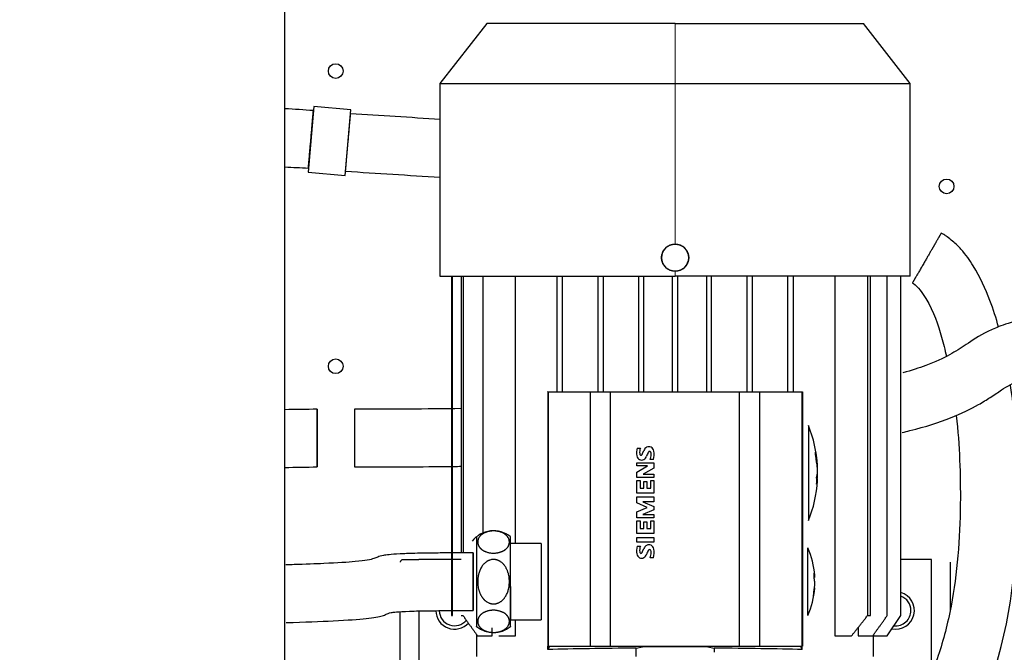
# Model space of a CAD drawing. Header units: inches. Extents: x 0 to 29700, y -16 to 21000.
# Tile 320 of 376: x 20015 to 20305, y 15731 to 15918. Entities that reach past the tile are written whole.
import ezdxf

# ---------------------------------------------------------------- set-up
doc = ezdxf.new("R2010")
doc.units = ezdxf.units.IN
doc.layers.add('254', color=7, linetype='Continuous', true_color=0xffffff)
doc.styles.add('latin_extended', font='simplex.shx')
doc.dimstyles.get("Standard").update_dxf_attribs({"dimtxt": 0.18, "dimasz": 0.18, "dimexe": 0.18, "dimexo": 0.0625, "dimgap": 0.09, "dimtad": 0, "dimtih": 1, "dimtoh": 1, "dimdec": 4, "dimzin": 0, "dimdsep": 46, "dimtxsty": 'Standard', "dimcen": 0.09, "dimadec": 0, "dimazin": 0, "dimtfac": 1, "dimtdec": 4, "dimtofl": 0, "dimtmove": 0, "dimatfit": 3, "dimfxl": 1, "dimtolj": 1, "dimtzin": 0, "dimarcsym": 0})

# ---------------------------------------------------------------- blocks, each defined once
blk = doc.blocks.new('_U5')
at = {"layer": '254', "color": 3, "linetype": 'Continuous', "lineweight": 13, "transparency": 16777216}
for p, q in [((27220.43, 17368.72), (27220.43, 13173.69)), ((18363.86, 15513.19), (18363.86, 13173.69)), ((18538.86, 13223.69), (27045.43, 13223.69))]:
    blk.add_line(p, q, dxfattribs=at)
at = {"layer": '254', "color": 3, "transparency": 16777216}
for points in [[(18538.86, 13252.86), (18538.86, 13194.52), (18363.86, 13223.69)], [(27045.43, 13194.52), (27045.43, 13252.86), (27220.43, 13223.69)]]:
    blk.add_solid(points, dxfattribs=at)
at = {"layer": 'Defpoints', "color": 0, "transparency": 16777216}
for p in [(27220.43, 17418.72), (18363.86, 15563.19), (27220.43, 13223.69)]:
    blk.add_point(p, dxfattribs=at)
at = {"layer": '254', "color": 2, "lineweight": 13, "transparency": 16777216, "insert": (22483.81, 13486.19), "char_height": 175, "attachment_point": 1, "style": 'latin_extended'}
blk.add_mtext('\\A1;8857', dxfattribs=at)

msp = doc.modelspace()

# ---------------------------------------------------------------- linework, layer by layer
at = {"layer": '254', "color": 2, "linetype": 'Continuous', "lineweight": 25}
for p, q in [((20092.86, 15703.694), (20092.86, 15933.694)), ((20152.36, 15916.694), (20138.56, 15899.03)), ((20207.86, 15916.694), (20152.36, 15916.694)), ((20207.86, 15916.694), (20263.36, 15916.694)), ((20277.16, 15899.03), (20263.36, 15916.694)), ((20138.56, 15899.03), (20138.56, 15842.194)), ((20138.56, 15899.03), (20207.86, 15899.03)), ((20207.86, 15899.03), (20277.16, 15899.03)), ((20277.16, 15842.194), (20277.16, 15899.03)), ((20101.381, 15892.237), (20099.69, 15872.91)), ((20112.339, 15891.278), (20101.381, 15892.237)), ((20110.648, 15871.952), (20112.339, 15891.278)), ((20099.795, 15874.106), (20099.82, 15874.402)), ((20110.753, 15873.148), (20110.779, 15873.444)), ((20099.69, 15872.91), (20110.648, 15871.952)), ((20138.56, 15842.194), (20207.86, 15842.194)), ((20142.007, 15842.194), (20142.007, 15742.194)), ((20142.235, 15742.194), (20142.235, 15842.194)), ((20144.847, 15842.194), (20144.847, 15760.689)), ((20145.373, 15842.194), (20145.373, 15760.692)), ((20151.162, 15842.194), (20151.162, 15766.678)), ((20160.8, 15763.444), (20160.8, 15842.194)), ((20173.11, 15808.194), (20173.11, 15842.194)), ((20174.61, 15842.194), (20174.61, 15808.194)), ((20185.11, 15842.194), (20185.11, 15808.194)), ((20186.61, 15842.194), (20186.61, 15808.194)), ((20197.11, 15842.194), (20197.11, 15808.194)), ((20198.61, 15808.194), (20198.61, 15842.194)), ((20207.11, 15808.194), (20207.11, 15842.194)), ((20277.16, 15842.194), (20207.86, 15842.194)), ((20208.61, 15842.194), (20208.61, 15808.194)), ((20217.11, 15842.194), (20217.11, 15808.194)), ((20218.61, 15808.194), (20218.61, 15842.194)), ((20229.11, 15808.194), (20229.11, 15842.194)), ((20230.61, 15842.194), (20230.61, 15808.194)), ((20241.11, 15808.194), (20241.11, 15842.194)), ((20242.61, 15842.194), (20242.61, 15808.194)), ((20254.921, 15842.194), (20254.921, 15736.194)), ((20264.559, 15842.194), (20264.559, 15742.194)), ((20265.451, 15742.194), (20265.451, 15842.194)), ((20270.348, 15742.194), (20270.348, 15842.194)), ((20274.356, 15742.194), (20274.356, 15842.194)), ((20277.931, 15840.498), (20277.783, 15840.241)), ((20170.36, 15808.194), (20170.36, 15733.194)), ((20170.36, 15808.194), (20170.483, 15808.194)), ((20170.386, 15808.203), (20170.391, 15808.194)), ((20170.386, 15808.193), (20170.386, 15808.203)), ((20170.483, 15808.194), (20170.483, 15733.194)), ((20170.483, 15808.194), (20182.86, 15808.194)), ((20182.86, 15808.194), (20182.86, 15733.194)), ((20182.86, 15808.194), (20188.86, 15808.194)), ((20188.86, 15808.194), (20226.86, 15808.194)), ((20188.86, 15733.194), (20188.86, 15808.194)), ((20226.86, 15808.194), (20232.86, 15808.194)), ((20226.86, 15733.194), (20226.86, 15808.194)), ((20232.86, 15733.194), (20232.86, 15808.194)), ((20232.86, 15808.194), (20245.238, 15808.194)), ((20245.238, 15808.194), (20245.238, 15733.194)), ((20245.238, 15808.194), (20245.36, 15808.194)), ((20245.33, 15808.194), (20245.335, 15808.203)), ((20245.335, 15808.193), (20245.335, 15808.203)), ((20245.36, 15808.194), (20245.36, 15733.194)), ((20247.161, 15798.194), (20247.161, 15770.194)), ((20196.655, 15791.586), (20197.614, 15791.586)), ((20198.243, 15789.963), (20198.648, 15790.86)), ((20196.619, 15787.267), (20201.61, 15787.267)), ((20196.619, 15786.305), (20196.619, 15787.267)), ((20199.744, 15786.305), (20196.619, 15786.305)), ((20196.619, 15784.511), (20199.744, 15786.305)), ((20201.502, 15788.169), (20200.475, 15788.169)), ((20201.61, 15787.267), (20201.61, 15785.697)), ((20196.619, 15782.891), (20196.619, 15784.511)), ((20201.61, 15785.697), (20198.446, 15783.907)), ((20198.446, 15783.907), (20201.61, 15783.907)), ((20201.61, 15783.907), (20201.61, 15782.891)), ((20249.827, 15783.782), (20249.793, 15784.194)), ((20201.61, 15782.891), (20196.619, 15782.891)), ((20196.619, 15781.995), (20197.513, 15781.995)), ((20196.619, 15778.306), (20196.619, 15781.995)), ((20197.513, 15781.995), (20197.513, 15779.764)), ((20198.648, 15781.713), (20199.502, 15781.713)), ((20198.648, 15779.764), (20198.648, 15781.713)), ((20199.502, 15781.713), (20199.502, 15779.764)), ((20200.677, 15781.995), (20201.61, 15781.995)), ((20200.677, 15779.764), (20200.677, 15781.995)), ((20201.61, 15781.995), (20201.61, 15778.306)), ((20201.61, 15778.306), (20196.619, 15778.306)), ((20197.513, 15779.764), (20198.648, 15779.764)), ((20199.502, 15779.764), (20200.677, 15779.764)), ((20196.619, 15777.188), (20201.61, 15777.188)), ((20196.619, 15775.398), (20196.619, 15777.188)), ((20199.661, 15774.107), (20196.619, 15775.398)), ((20198.312, 15775.738), (20201.61, 15774.335)), ((20201.61, 15775.738), (20198.312, 15775.738)), ((20201.61, 15777.188), (20201.61, 15775.738)), ((20196.619, 15772.827), (20199.661, 15774.107)), ((20196.619, 15771.022), (20196.619, 15772.827)), ((20201.61, 15773.387), (20198.323, 15771.995)), ((20198.323, 15771.995), (20201.61, 15771.995)), ((20201.61, 15774.335), (20201.61, 15773.387)), ((20201.61, 15771.995), (20201.61, 15771.022)), ((20201.61, 15771.022), (20196.619, 15771.022)), ((20196.619, 15770.127), (20197.513, 15770.127)), ((20196.619, 15766.437), (20196.619, 15770.127)), ((20197.513, 15770.127), (20197.513, 15767.895)), ((20198.648, 15769.844), (20199.502, 15769.844)), ((20198.648, 15767.895), (20198.648, 15769.844)), ((20199.502, 15769.844), (20199.502, 15767.895)), ((20200.677, 15770.127), (20201.61, 15770.127)), ((20200.677, 15767.895), (20200.677, 15770.127)), ((20201.61, 15770.127), (20201.61, 15766.437)), ((20201.61, 15766.437), (20196.619, 15766.437)), ((20197.513, 15767.895), (20198.648, 15767.895)), ((20199.502, 15767.895), (20200.677, 15767.895)), ((20168.36, 15763.444), (20159.36, 15763.444)), ((20168.36, 15763.444), (20168.36, 15740.944)), ((20196.619, 15763.803), (20196.619, 15765.261)), ((20196.619, 15765.261), (20201.61, 15765.261)), ((20201.61, 15763.803), (20196.619, 15763.803)), ((20201.61, 15765.261), (20201.61, 15763.803)), ((20196.655, 15762.674), (20197.614, 15762.674)), ((20198.243, 15761.05), (20198.648, 15761.947)), ((20246.96, 15742.194), (20246.96, 15762.194)), ((20127.445, 15758.694), (20132.36, 15758.694)), ((20142.007, 15758.694), (20132.36, 15758.694)), ((20144.847, 15758.694), (20142.235, 15758.694)), ((20201.502, 15759.256), (20200.475, 15759.256)), ((20283.36, 15758.694), (20274.356, 15758.694)), ((20283.36, 15715.692), (20283.36, 15758.694)), ((20288.86, 15757.901), (20288.86, 15743.859)), ((20159.36, 15750.786), (20159.36, 15740.944)), ((20126.86, 15693.694), (20126.86, 15743.293)), ((20132.36, 15743.576), (20132.36, 15715.692)), ((20142.007, 15742.194), (20142.235, 15742.194)), ((20144.847, 15742.194), (20145.373, 15742.194)), ((20159.36, 15740.944), (20168.36, 15740.944)), ((20160.8, 15736.194), (20160.8, 15740.944)), ((20264.559, 15742.194), (20265.451, 15742.194)), ((20270.356, 15736.194), (20274.356, 15742.194)), ((20153.965, 15736.194), (20153.965, 15738.635)), ((20261.756, 15738.64), (20261.756, 15736.194)), ((20149.36, 15736.194), (20149.36, 15730.194)), ((20149.36, 15736.194), (20149.365, 15736.194)), ((20149.365, 15736.591), (20149.365, 15736.194)), ((20149.648, 15736.194), (20153.965, 15736.194)), ((20155.912, 15736.194), (20160.8, 15736.194)), ((20254.921, 15736.194), (20259.809, 15736.194)), ((20261.756, 15736.194), (20266.073, 15736.194)), ((20266.356, 15736.591), (20266.356, 15736.194)), ((20266.356, 15736.194), (20270.356, 15736.194)), ((20266.36, 15730.194), (20266.36, 15736.194)), ((20170.36, 15733.194), (20170.483, 15733.194)), ((20170.386, 15732.184), (20170.386, 15733.194)), ((20170.859, 15733.094), (20170.386, 15732.184)), ((20170.483, 15733.194), (20182.86, 15733.194)), ((20170.859, 15733.094), (20170.86, 15733.194)), ((20244.862, 15733.094), (20170.859, 15733.094)), ((20182.86, 15733.194), (20188.86, 15733.194)), ((20188.86, 15733.194), (20226.86, 15733.194)), ((20196.371, 15732.602), (20198.26, 15732.962)), ((20196.371, 15730.194), (20196.371, 15732.602)), ((20217.46, 15732.962), (20219.35, 15732.602)), ((20219.35, 15732.602), (20219.35, 15731.38)), ((20226.86, 15733.194), (20232.86, 15733.194)), ((20232.86, 15733.194), (20245.238, 15733.194)), ((20244.86, 15733.194), (20244.862, 15733.094)), ((20245.335, 15732.184), (20244.862, 15733.094)), ((20245.238, 15733.194), (20245.36, 15733.194)), ((20245.335, 15732.184), (20245.335, 15733.194))]:
    msp.add_line(p, q, dxfattribs=at)
at = {"layer": '254', "color": 110, "linetype": 'Continuous', "lineweight": 13}
for p, q in [((20207.86, 15899.03), (20207.86, 15916.694)), ((20207.86, 15851.694), (20207.86, 15899.03)), ((20207.86, 15842.194), (20207.86, 15843.694))]:
    msp.add_line(p, q, dxfattribs=at)
at = {"layer": '254', "color": 2, "linetype": 'Continuous', "lineweight": 25}
for centre in [(20107.86, 15902.694), (20287.86, 15868.694), (20107.86, 15815.694)]:
    msp.add_circle(centre, 2.175, dxfattribs=at)
for centre, radius, start, end in [((20207.86, 15847.694), 4, 90, 270), ((20207.86, 15847.694), 4, 270, 90), ((20212.21, 15784.194), 37.65, 3.42609, 21.82951), ((20200.128, 15790.526), 1.455, 63.89742, 117.05749), ((20201.344, 15790.32), 4.857, 164.88693, 192.42362), ((20198.219, 15789.617), 1.654, 191.93698, 239.89108), ((20201.293, 15790.298), 3.898, 160.69482, 185.84271), ((20198, 15789.953), 0.588, 185.08727, 228.88852), ((20197.784, 15789.752), 0.295, 234.86136, 296.96741), ((20197.011, 15790.461), 1.329, 313.02362, 337.99647), ((20197.555, 15789.911), 2.026, 302.42341, 338.55677), ((20200.587, 15790.04), 2.105, 122.19901, 157.09693), ((20220.735, 15780.307), 23.065, 154.15871, 157.40028), ((20200.35, 15790.16), 0.425, 90.73195, 151.85413), ((20200.345, 15790.216), 0.369, 23.10452, 90.07983), ((20195.631, 15789.989), 5.174, 339.4056, 356.66587), ((20199.328, 15789.789), 1.472, 356.06653, 22.85812), ((20199.882, 15790.279), 1.788, 13.38531, 60.29626), ((20195.328, 15789.726), 6.367, 345.84578, 8.7406), ((20198.001, 15789.409), 1.366, 243.40658, 297.91812), ((20212.21, 15784.194), 37.65, 338.17049, 356.57391), ((20154.36, 15759.194), 8, 51.24964, 141.9983), ((20200.587, 15761.128), 2.105, 122.19901, 157.09693), ((20200.128, 15761.613), 1.455, 63.89742, 117.05749), ((20199.882, 15761.367), 1.788, 13.38531, 60.29626), ((20201.344, 15761.408), 4.857, 164.88693, 192.42362), ((20198.219, 15760.705), 1.654, 191.93698, 239.89108), ((20201.293, 15761.385), 3.898, 160.69482, 185.84271), ((20198, 15761.041), 0.588, 185.08727, 228.88852), ((20197.784, 15760.839), 0.295, 234.86136, 296.96741), ((20197.011, 15761.548), 1.329, 313.02362, 337.99647), ((20197.555, 15760.998), 2.026, 302.42341, 338.55677), ((20220.735, 15751.394), 23.065, 154.15871, 157.40028), ((20200.35, 15761.248), 0.425, 90.73195, 151.85413), ((20200.345, 15761.303), 0.369, 23.10452, 90.07983), ((20195.631, 15761.076), 5.174, 339.4056, 356.66587), ((20199.328, 15760.876), 1.472, 356.06653, 22.85812), ((20195.328, 15760.813), 6.367, 345.84578, 8.7406), ((20224.2, 15752.194), 24.86, 4.26771, 23.71908), ((20198.001, 15760.496), 1.366, 243.40658, 297.91812), ((20224.2, 15752.194), 24.86, 336.28092, 355.73229), ((20272.86, 15743.694), 5.5, 258.49125, 74.21625), ((20272.86, 15743.694), 4.493, 0, 70.55438), ((20142.86, 15743.694), 5.5, 180.54, 318.0375), ((20142.86, 15743.694), 4.493, 180.54, 320.94), ((20272.86, 15743.694), 4.493, 263.835, 0), ((20154.36, 15745.194), 8, 231.24964, 308.7522)]:
    msp.add_arc(centre, radius, start, end, dxfattribs=at)
for centre, major_axis, ratio, start_param, end_param in [((20212.21, 15784.756), (-37.633, 0), 0.8660254, 3.1933934, 3.298346), ((20212.21, 15783.631), (37.633, 0), 0.8660254, 0.0298983, 0.1567534), ((20212.21, 15785.168), (-37.633, 0), 0.5, 3.1714909, 3.264801), ((20212.21, 15784.756), (-37.633, 0), 0.8660254, 3.1714909, 3.1933934), ((20212.21, 15785.168), (-37.633, 0), 0.5, 3.0183843, 3.1116944), ((20212.21, 15784.756), (-37.633, 0), 0.8660254, 3.0297955, 3.1116944), ((20212.21, 15781.881), (37.365, 0), 0.8660254, 6.2530722, 6.3132984), ((20212.21, 15783.219), (37.633, 0), 0.5, 6.159977, 6.253287), ((20212.21, 15783.631), (37.633, 0), 0.8660254, 6.2313845, 6.2532869), ((20224.2, 15752.995), (-24.843, 0), 0.5, 3.1788354, 3.2799002), ((20224.2, 15753.906), (-24.623, 0), 0.8660254, 3.1040172, 3.1791681), ((20224.2, 15752.656), (-24.843, 0), 0.8660254, 2.9768165, 3.1043499), ((20224.2, 15751.393), (24.843, 0), 0.5, 0.0372428, 0.1383075), ((20224.2, 15752.656), (-24.843, 0), 0.8660254, 3.1788354, 3.2061289), ((20224.2, 15751.731), (24.843, 0), 0.8660254, 6.1184091, 6.2186491), ((20207.86, 15730.676), (58.5, 0), 0.0335785, 1.7684829, 2.2660603), ((20207.86, 15730.676), (68.75, 0), 0.0335785, 1.4307022, 1.7108905), ((20207.86, 15730.676), (58.5, 0), 0.0335785, 0.8755324, 1.3731097)]:
    msp.add_ellipse(centre, major_axis=major_axis, ratio=ratio, start_param=start_param, end_param=end_param, dxfattribs=at)
for points in [[(20101.276, 15891.041), (20098.473, 15891.242), (20095.671, 15891.427), (20092.869, 15891.595)], [(20138.562, 15888.428), (20129.788, 15889.004), (20121.013, 15889.579), (20112.234, 15890.082)], [(20092.864, 15874.44), (20095.174, 15874.335), (20097.484, 15874.223), (20099.795, 15874.107)], [(20110.753, 15873.148), (20120.027, 15872.615), (20129.294, 15872), (20138.562, 15871.39)], [(20102.36, 15803.014), (20099.187, 15802.979), (20096.015, 15802.935), (20092.847, 15802.879)], [(20144.862, 15803.202), (20134.412, 15803.065), (20123.926, 15802.999), (20113.362, 15803.014)], [(20092.848, 15785.877), (20096.016, 15785.934), (20099.187, 15785.979), (20102.361, 15786.014)]]:
    msp.add_open_spline(points, degree=3, dxfattribs=at)
for points, weights, knots in [([(20099.82, 15874.402), (20099.889, 15875.188), (20100.107, 15877.675), (20100.477, 15881.906), (20100.94, 15887.209), (20101.181, 15889.964), (20101.281, 15891.101), (20101.276, 15891.039)], [1.01661171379, 1.01661171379, 0.958470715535, 1.01661171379, 1.01661171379, 0.976019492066, 0.9965873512, 1.01002629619], [0, 0, 0, 0, 0, 0.5447914, 0.5447914, 0.5447914, 1, 1, 1, 1, 1]), ([(20110.779, 15873.444), (20110.848, 15874.229), (20111.066, 15876.717), (20111.435, 15880.947), (20111.9, 15886.253), (20112.141, 15889.012), (20112.24, 15890.146), (20112.234, 15890.08)], [1.01661171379, 1.01661171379, 0.958470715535, 1.01661171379, 1.01661171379, 0.975926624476, 0.996658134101, 1.01008769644], [0, 0, 0, 0, 0, 0.5445081, 0.5445081, 0.5445081, 1, 1, 1, 1, 1]), ([(20284.564, 15851.988), (20284.231, 15851.41), (20283.873, 15850.79), (20283.506, 15850.154), (20281.697, 15847.021), (20279.574, 15843.344), (20278.325, 15841.181), (20277.931, 15840.498)], [1.00451753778, 1.00857671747, 1.01305291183, 1.01661171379, 1.01661171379, 0.958470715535, 1.01661171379, 1.01661171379], [0, 0, 0, 0, 0, 0.1983365, 0.1983365, 0.1983365, 1, 1, 1, 1, 1]), ([(20102.361, 15794.514), (20102.361, 15794.475), (20102.361, 15794.437), (20102.361, 15794.399), (20102.361, 15791.356), (20102.361, 15787.391), (20102.361, 15785.961), (20102.36, 15786.069), (20102.36, 15787.643), (20102.36, 15791.662), (20102.36, 15797.671), (20102.36, 15801.636), (20102.36, 15803.066), (20102.36, 15803.012)], [1.01655707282, 1.01658404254, 1.01660237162, 1.01661171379, 1.01661171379, 0.958470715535, 1.01661171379, 1.01661171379, 0.958470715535, 1.01661171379, 1.01661171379, 0.958470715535, 1.01661171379, 1.01661171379], [0, 0, 0, 0, 0, 0.0042076, 0.0042076, 0.0042076, 0.3361384, 0.3361384, 0.3361384, 0.6680692, 0.6680692, 0.6680692, 1, 1, 1, 1, 1]), ([(20113.362, 15803.012), (20113.362, 15803.066), (20113.362, 15801.636), (20113.362, 15797.671), (20113.362, 15791.662), (20113.362, 15787.643), (20113.362, 15786.069), (20113.363, 15786.014), (20113.363, 15786.014), (20113.363, 15786.014), (20113.363, 15786.014)], [1.01661171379, 1.01661171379, 0.958470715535, 1.01661171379, 1.01661171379, 0.958470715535, 1.01661171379, 1.01661171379, 1.01660667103, 1.01659672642, 1.01658201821], [0, 0, 0, 0, 0, 0.4976825, 0.4976825, 0.4976825, 0.9953651, 0.9953651, 0.9953651, 1, 1, 1, 1, 1]), ([(20148.361, 15760.689), (20148.361, 15760.789), (20148.362, 15759.421), (20148.362, 15755.481), (20148.362, 15752.407), (20148.362, 15752.336), (20148.362, 15752.265), (20148.362, 15752.194)], [1.01661171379, 1.01661171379, 0.958470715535, 1.01661171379, 1.01661171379, 1.01657970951, 1.01651795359, 1.01642859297], [0, 0, 0, 0, 0, 0.977076, 0.977076, 0.977076, 1, 1, 1, 1, 1]), ([(20148.362, 15752.194), (20148.362, 15749.208), (20148.362, 15745.354), (20148.361, 15743.796), (20148.361, 15743.598), (20148.361, 15744.966), (20148.361, 15748.906), (20148.361, 15754.913), (20148.361, 15758.953), (20148.361, 15760.589), (20148.361, 15760.689)], [1.01642859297, 1.01270919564, 0.961166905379, 1.01661171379, 1.01661171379, 0.958470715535, 1.01661171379, 1.01661171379, 0.958470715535, 1.01661171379, 1.01661171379], [0, 0, 0, 0, 0, 0.3280785, 0.3280785, 0.3280785, 0.6640392, 0.6640392, 0.6640392, 1, 1, 1, 1, 1])]:
    msp.add_rational_spline(points, weights, degree=4, knots=knots, dxfattribs=at)
for points, weights, degree in [([(20286.283, 15854.962), (20286.294, 15854.982), (20286.015, 15854.5), (20285.36, 15853.365), (20284.564, 15851.988)], [1.00959768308, 1.00013537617, 0.987739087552, 0.994976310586, 1.00451753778], 4), ([(20102.36, 15803.012), (20102.36, 15802.959), (20102.361, 15801.426), (20102.361, 15797.509), (20102.361, 15794.514)], [1.01661171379, 1.01661171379, 0.95993536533, 1.01445642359, 1.01655707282], 4), ([(20149.36, 15765.439), (20149.36, 15765.438), (20149.36, 15738.948), (20149.36, 15738.949)], [1, 0.5, 0.5, 1], 2), ([(20159.36, 15738.949), (20159.36, 15738.949), (20159.36, 15765.439), (20159.36, 15765.439)], [1, 0.5, 0.5, 1], 2), ([(20145.373, 15742.194), (20147.577, 15739.087), (20149.648, 15736.194)], [1, 1.00054958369, 1], 2), ([(20259.809, 15736.194), (20262.11, 15739.062), (20264.559, 15742.194)], [1, 1.00067841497, 1], 2), ([(20266.073, 15736.194), (20268.144, 15739.087), (20270.348, 15742.194)], [1, 1.00054958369, 1], 2)]:
    msp.add_rational_spline(points, weights, degree=degree, dxfattribs=at)
for points, knots in [([(20303.168, 15827.253), (20302.462, 15829.791), (20300.59, 15835.668), (20297.094, 15843.44), (20293.044, 15849.311), (20290.153, 15852.194), (20288.291, 15853.663), (20287.258, 15854.367), (20286.664, 15854.737), (20286.4, 15854.894), (20286.283, 15854.962)], [0, 0, 0, 0, 0.292267, 0.6603325, 0.8312762, 0.9135873, 0.9561718, 0.9806081, 0.9914477, 1, 1, 1, 1]), ([(20207.86, 15843.694), (20207.85, 15843.694), (20207.828, 15843.694), (20207.795, 15843.694), (20207.763, 15843.695), (20207.73, 15843.696), (20207.697, 15843.697), (20207.665, 15843.698), (20207.632, 15843.7), (20207.6, 15843.702), (20207.567, 15843.704), (20207.535, 15843.707), (20207.502, 15843.71), (20207.469, 15843.713), (20207.437, 15843.716), (20207.404, 15843.72), (20207.372, 15843.724), (20207.339, 15843.728), (20207.307, 15843.732), (20207.274, 15843.737), (20207.242, 15843.742), (20207.209, 15843.747), (20207.177, 15843.753), (20207.145, 15843.759), (20207.112, 15843.765), (20207.026, 15843.781), (20206.887, 15843.812), (20206.698, 15843.865), (20206.512, 15843.926), (20206.268, 15844.02), (20205.972, 15844.161), (20205.69, 15844.329), (20205.476, 15844.48), (20205.322, 15844.601), (20205.173, 15844.729), (20205.015, 15844.88), (20204.85, 15845.056), (20204.684, 15845.258), (20204.531, 15845.47), (20204.394, 15845.692), (20204.271, 15845.923), (20204.155, 15846.178), (20204.052, 15846.458), (20203.967, 15846.76), (20203.905, 15847.067), (20203.869, 15847.379), (20203.858, 15847.655), (20203.864, 15847.891), (20203.878, 15848.087), (20203.902, 15848.282), (20203.947, 15848.54), (20204.027, 15848.858), (20204.138, 15849.167), (20204.244, 15849.406), (20204.332, 15849.58), (20204.429, 15849.751), (20204.569, 15849.973), (20204.765, 15850.236), (20205.028, 15850.528), (20205.32, 15850.791), (20205.583, 15850.986), (20205.805, 15851.127), (20205.976, 15851.224), (20206.151, 15851.312), (20206.33, 15851.391), (20206.513, 15851.461), (20206.7, 15851.523), (20206.89, 15851.575), (20207.037, 15851.609), (20207.141, 15851.628), (20207.201, 15851.639), (20207.26, 15851.648), (20207.32, 15851.657), (20207.379, 15851.665), (20207.439, 15851.672), (20207.499, 15851.677), (20207.559, 15851.682), (20207.619, 15851.687), (20207.679, 15851.69), (20207.74, 15851.692), (20207.8, 15851.693), (20207.84, 15851.694), (20207.86, 15851.694)], [0, 0, 0, 0, 0.0025961, 0.0051917, 0.007787, 0.0103823, 0.0129777, 0.0155734, 0.0181695, 0.0207662, 0.0233637, 0.0259622, 0.0285619, 0.0311629, 0.0337654, 0.0363695, 0.0389755, 0.0415836, 0.0441938, 0.0468064, 0.0494215, 0.0520394, 0.0546601, 0.0572839, 0.059911, 0.0625414, 0.0782379, 0.0938525, 0.109423, 0.1249878, 0.156257, 0.1875774, 0.2031783, 0.2187577, 0.2343538, 0.2500047, 0.2710293, 0.2918618, 0.3125913, 0.3333082, 0.3541031, 0.3750655, 0.4001994, 0.4251154, 0.4499695, 0.4749185, 0.5001178, 0.5157625, 0.5313566, 0.5469385, 0.5625468, 0.5938515, 0.625138, 0.6406987, 0.6562672, 0.6718818, 0.6875807, 0.7189389, 0.7501031, 0.7812427, 0.8126125, 0.8283164, 0.8439341, 0.8595033, 0.8750624, 0.8907113, 0.9063375, 0.9219782, 0.9376708, 0.942471, 0.9472662, 0.9520575, 0.956846, 0.9616329, 0.9664192, 0.9712061, 0.9759946, 0.9807858, 0.9855808, 0.9903808, 0.9951869, 1, 1, 1, 1]), ([(20207.86, 15851.694), (20207.871, 15851.694), (20207.893, 15851.694), (20207.926, 15851.693), (20207.958, 15851.692), (20207.991, 15851.692), (20208.024, 15851.69), (20208.056, 15851.689), (20208.089, 15851.687), (20208.121, 15851.685), (20208.154, 15851.683), (20208.186, 15851.68), (20208.219, 15851.677), (20208.251, 15851.674), (20208.284, 15851.671), (20208.317, 15851.667), (20208.349, 15851.663), (20208.382, 15851.659), (20208.414, 15851.655), (20208.447, 15851.65), (20208.479, 15851.645), (20208.512, 15851.64), (20208.544, 15851.634), (20208.577, 15851.629), (20208.609, 15851.623), (20208.695, 15851.606), (20208.834, 15851.575), (20209.023, 15851.522), (20209.209, 15851.461), (20209.453, 15851.367), (20209.75, 15851.226), (20210.031, 15851.058), (20210.245, 15850.907), (20210.4, 15850.786), (20210.548, 15850.658), (20210.707, 15850.507), (20210.871, 15850.331), (20211.038, 15850.128), (20211.19, 15849.916), (20211.327, 15849.695), (20211.451, 15849.463), (20211.55, 15849.244), (20211.629, 15849.039), (20211.69, 15848.853), (20211.743, 15848.664), (20211.776, 15848.517), (20211.795, 15848.413), (20211.806, 15848.354), (20211.815, 15848.294), (20211.824, 15848.235), (20211.832, 15848.175), (20211.838, 15848.115), (20211.844, 15848.055), (20211.849, 15847.995), (20211.853, 15847.935), (20211.856, 15847.875), (20211.859, 15847.814), (20211.86, 15847.754), (20211.86, 15847.714), (20211.86, 15847.694)], [0, 0, 0, 0, 0.005193, 0.0103851, 0.0155768, 0.0207682, 0.0259599, 0.0311521, 0.0363452, 0.0415396, 0.0467355, 0.0519334, 0.0571336, 0.0623365, 0.0675423, 0.0727515, 0.0779644, 0.0831814, 0.0884027, 0.0936288, 0.09886, 0.1040966, 0.109339, 0.1145875, 0.1198425, 0.1251042, 0.1565025, 0.1877369, 0.2188833, 0.2500183, 0.3125679, 0.3752191, 0.4064257, 0.4375896, 0.4687873, 0.5000951, 0.5421512, 0.5838231, 0.6252891, 0.66673, 0.7083272, 0.7502598, 0.7816866, 0.8129428, 0.8441037, 0.8752456, 0.8848635, 0.89447, 0.9040669, 0.9136567, 0.9232414, 0.9328233, 0.9424045, 0.9519872, 0.9615736, 0.971166, 0.9807663, 0.990377, 1, 1, 1, 1]), ([(20211.86, 15847.694), (20211.86, 15847.683), (20211.86, 15847.661), (20211.86, 15847.628), (20211.859, 15847.596), (20211.858, 15847.563), (20211.857, 15847.53), (20211.856, 15847.498), (20211.854, 15847.465), (20211.852, 15847.433), (20211.85, 15847.4), (20211.847, 15847.367), (20211.844, 15847.335), (20211.841, 15847.302), (20211.838, 15847.27), (20211.834, 15847.237), (20211.83, 15847.205), (20211.826, 15847.172), (20211.822, 15847.14), (20211.817, 15847.107), (20211.812, 15847.075), (20211.807, 15847.042), (20211.801, 15847.01), (20211.795, 15846.977), (20211.789, 15846.945), (20211.773, 15846.859), (20211.742, 15846.72), (20211.689, 15846.531), (20211.628, 15846.345), (20211.534, 15846.101), (20211.393, 15845.804), (20211.224, 15845.523), (20211.074, 15845.309), (20210.953, 15845.154), (20210.825, 15845.006), (20210.674, 15844.848), (20210.498, 15844.683), (20210.295, 15844.516), (20210.083, 15844.364), (20209.861, 15844.227), (20209.63, 15844.104), (20209.411, 15844.004), (20209.206, 15843.925), (20209.02, 15843.864), (20208.831, 15843.811), (20208.684, 15843.778), (20208.58, 15843.759), (20208.52, 15843.748), (20208.461, 15843.739), (20208.401, 15843.73), (20208.341, 15843.722), (20208.281, 15843.716), (20208.222, 15843.71), (20208.162, 15843.705), (20208.101, 15843.701), (20208.041, 15843.698), (20207.981, 15843.695), (20207.921, 15843.694), (20207.881, 15843.694), (20207.86, 15843.694)], [0, 0, 0, 0, 0.0051982, 0.010395, 0.0155909, 0.0207862, 0.0259813, 0.0311764, 0.036372, 0.0415683, 0.0467658, 0.0519648, 0.0571657, 0.0623687, 0.0675743, 0.0727828, 0.0779946, 0.0832099, 0.0884292, 0.0936528, 0.098881, 0.1041142, 0.1093527, 0.1145969, 0.1198471, 0.1251036, 0.1564951, 0.1877271, 0.2188756, 0.2500177, 0.3125604, 0.3752184, 0.4064211, 0.4375836, 0.4687827, 0.5000945, 0.5421445, 0.583813, 0.6252781, 0.6667205, 0.7083212, 0.7502593, 0.7816901, 0.8129477, 0.8441074, 0.8752451, 0.8848757, 0.8944926, 0.9040981, 0.9136942, 0.9232832, 0.9328672, 0.9424484, 0.9520291, 0.9616114, 0.9711974, 0.9807894, 0.9903895, 1, 1, 1, 1]), ([(20277.783, 15840.241), (20277.784, 15840.24), (20277.785, 15840.24), (20277.786, 15840.239), (20277.786, 15840.239), (20277.787, 15840.239), (20277.786, 15840.239), (20277.787, 15840.238), (20277.788, 15840.238), (20277.791, 15840.237), (20277.795, 15840.234), (20277.804, 15840.229), (20277.818, 15840.221), (20277.845, 15840.206), (20277.89, 15840.18), (20277.97, 15840.133), (20278.665, 15839.706), (20280.407, 15837.807), (20283.904, 15832.301), (20285.887, 15826.209), (20287.372, 15820.532), (20287.816, 15818.653)], [0, 0, 0, 0, 0.0000829, 0.0000875, 0.0000908, 0.0000921, 0.0001187, 0.0001408, 0.0001834, 0.0002676, 0.0004244, 0.0007044, 0.0012048, 0.0020996, 0.0037038, 0.0065997, 0.0119258, 0.0900505, 0.1919597, 0.7326742, 1, 1, 1, 1]), ([(20328.361, 15830.694), (20327.885, 15830.694), (20327.05, 15830.69), (20325.596, 15830.674), (20323.589, 15830.632), (20319.853, 15830.489), (20315.113, 15830.109), (20308.742, 15829.154), (20303.914, 15827.726), (20298.213, 15825.169), (20293.58, 15822.049), (20288.9, 15819.015), (20282.956, 15816.216), (20277.537, 15814.455), (20274.979, 15813.746)], [0, 0, 0, 0, 0.0101022, 0.0177504, 0.0308639, 0.052884, 0.0987297, 0.1419749, 0.2425917, 0.3227734, 0.5108971, 0.6816438, 0.8689807, 1, 1, 1, 1]), ([(20274.724, 15796.142), (20275.516, 15796.33), (20281.079, 15797.698), (20289.377, 15800.371), (20296.518, 15803.867), (20300.872, 15806.578), (20304.736, 15809.156), (20307.948, 15811.247), (20313.891, 15812.907), (20319.951, 15813.489), (20323.795, 15813.641), (20326.047, 15813.681), (20327.301, 15813.691), (20327.943, 15813.693), (20328.232, 15813.694), (20328.361, 15813.694)], [0, 0, 0, 0, 0.0314315, 0.2264546, 0.4137425, 0.5191552, 0.6330782, 0.8104993, 0.9033401, 0.9474298, 0.9717337, 0.9869385, 0.9941162, 0.9973791, 1, 1, 1, 1]), ([(20277.34, 15701.922), (20277.384, 15701.922), (20277.461, 15701.923), (20277.6, 15701.924), (20277.803, 15701.927), (20278.166, 15701.939), (20278.808, 15701.974), (20280.074, 15702.096), (20282.429, 15702.535), (20286.524, 15703.998), (20293.064, 15708.829), (20296.114, 15713.536), (20298.601, 15718.033), (20301.405, 15724.262), (20304.327, 15733.643), (20306.783, 15746.286), (20308.246, 15759.076), (20309.012, 15773.156), (20308.881, 15789.096), (20307.842, 15801.914), (20306.839, 15809.121), (20306.708, 15810.019)], [0, 0, 0, 0, 0.0005524, 0.0009857, 0.0017587, 0.0031352, 0.0055784, 0.009878, 0.0192698, 0.0370095, 0.0729107, 0.1333237, 0.1649899, 0.192074, 0.3004596, 0.4226045, 0.5394261, 0.6559613, 0.8119003, 0.9766138, 1, 1, 1, 1]), ([(20290.691, 15801.29), (20290.697, 15801.239), (20291.67, 15792.374), (20292.38, 15773.234), (20290.637, 15749.533), (20286.225, 15732.258), (20282.987, 15723.96), (20279.364, 15719.842), (20278.799, 15719.47), (20278.662, 15719.33), (20278.316, 15719.14), (20277.892, 15718.983), (20277.549, 15718.93), (20277.448, 15718.924), (20277.398, 15718.923), (20277.371, 15718.922), (20277.356, 15718.922), (20277.348, 15718.922), (20277.344, 15718.922), (20277.342, 15718.922), (20277.342, 15718.922), (20277.341, 15718.922), (20277.34, 15718.922)], [0, 0, 0, 0, 0.0016882, 0.2894563, 0.6359285, 0.8148995, 0.9145785, 0.970962, 0.9830076, 0.9882055, 0.9922179, 0.9972714, 0.9986689, 0.9992964, 0.9996325, 0.9998108, 0.999903, 0.9999499, 0.9999737, 0.9999854, 0.9999915, 1, 1, 1, 1]), ([(20249.382, 15788.719), (20249.362, 15788.829), (20249.342, 15788.952), (20249.304, 15789.202), (20249.286, 15789.333), (20249.254, 15789.585), (20249.241, 15789.709), (20249.22, 15789.931), (20249.212, 15790.033), (20249.204, 15790.201), (20249.203, 15790.27), (20249.208, 15790.367), (20249.214, 15790.396), (20249.231, 15790.412), (20249.243, 15790.399), (20249.271, 15790.333), (20249.288, 15790.279), (20249.324, 15790.137), (20249.343, 15790.047), (20249.37, 15789.912), (20249.376, 15789.879), (20249.382, 15789.844)], [0, 0, 0, 0, 0.1090467, 0.1090467, 0.2181144, 0.2181144, 0.3265591, 0.3265591, 0.4337192, 0.4337192, 0.5396982, 0.5396982, 0.6451221, 0.6451221, 0.7508428, 0.7508428, 0.8575729, 0.8575729, 0.9655944, 0.9655944, 1, 1, 1, 1]), ([(20113.363, 15786.014), (20122.372, 15786.006), (20132.869, 15786.061), (20143.344, 15786.184), (20144.865, 15786.203)], [0, 0, 0, 0, 0.8547206, 1, 1, 1, 1]), ([(20154.36, 15760.616), (20154.216, 15760.616), (20153.927, 15760.625), (20153.5, 15760.667), (20153.081, 15760.737), (20152.674, 15760.833), (20152.343, 15760.934), (20152.082, 15761.027), (20151.887, 15761.104), (20151.7, 15761.186), (20151.523, 15761.272), (20151.356, 15761.362), (20151.197, 15761.457), (20151.047, 15761.555), (20150.906, 15761.657), (20150.794, 15761.746), (20150.706, 15761.821), (20150.641, 15761.88), (20150.577, 15761.939), (20150.517, 15761.998), (20150.458, 15762.058), (20150.402, 15762.118), (20150.349, 15762.179), (20150.298, 15762.24), (20150.249, 15762.301), (20150.202, 15762.363), (20150.158, 15762.425), (20150.116, 15762.488), (20150.076, 15762.55), (20150.038, 15762.614), (20150.002, 15762.677), (20149.969, 15762.741), (20149.937, 15762.806), (20149.908, 15762.871), (20149.88, 15762.936), (20149.855, 15763.001), (20149.831, 15763.067), (20149.809, 15763.133), (20149.79, 15763.2), (20149.772, 15763.267), (20149.756, 15763.334), (20149.742, 15763.401), (20149.73, 15763.469), (20149.72, 15763.537), (20149.712, 15763.605), (20149.705, 15763.674), (20149.7, 15763.743), (20149.697, 15763.812), (20149.696, 15763.921), (20149.701, 15764.068), (20149.722, 15764.254), (20149.756, 15764.437), (20149.805, 15764.619), (20149.869, 15764.8), (20149.962, 15765.011), (20150.093, 15765.249), (20150.279, 15765.51), (20150.501, 15765.763), (20150.723, 15765.967), (20150.923, 15766.127), (20151.089, 15766.246), (20151.263, 15766.358), (20151.445, 15766.463), (20151.635, 15766.562), (20151.833, 15766.654), (20152.04, 15766.739), (20152.274, 15766.825), (20152.535, 15766.907), (20152.825, 15766.982), (20153.121, 15767.044), (20153.421, 15767.093), (20153.727, 15767.128), (20154.036, 15767.149), (20154.389, 15767.157), (20154.784, 15767.146), (20155.216, 15767.106), (20155.639, 15767.039), (20156.053, 15766.946), (20156.437, 15766.831), (20156.791, 15766.698), (20157.111, 15766.552), (20157.411, 15766.389), (20157.69, 15766.209), (20157.926, 15766.029), (20158.123, 15765.853), (20158.285, 15765.689), (20158.43, 15765.52), (20158.559, 15765.347), (20158.672, 15765.169), (20158.784, 15764.959), (20158.886, 15764.717), (20158.966, 15764.444), (20159.014, 15764.167), (20159.027, 15763.923), (20159.02, 15763.712), (20159.003, 15763.537), (20158.973, 15763.364), (20158.931, 15763.193), (20158.877, 15763.025), (20158.81, 15762.858), (20158.73, 15762.694), (20158.636, 15762.532), (20158.528, 15762.373), (20158.406, 15762.216), (20158.269, 15762.062), (20158.116, 15761.91), (20157.983, 15761.793), (20157.88, 15761.708), (20157.812, 15761.656), (20157.743, 15761.604), (20157.671, 15761.554), (20157.597, 15761.505), (20157.521, 15761.456), (20157.443, 15761.409), (20157.363, 15761.362), (20157.28, 15761.316), (20157.195, 15761.272), (20157.108, 15761.229), (20157.019, 15761.186), (20156.927, 15761.145), (20156.832, 15761.105), (20156.736, 15761.065), (20156.637, 15761.027), (20156.536, 15760.99), (20156.376, 15760.935), (20156.156, 15760.866), (20155.869, 15760.79), (20155.577, 15760.727), (20155.279, 15760.677), (20154.977, 15760.642), (20154.67, 15760.62), (20154.464, 15760.616), (20154.36, 15760.616)], [0, 0, 0, 0, 0.0121862, 0.0243622, 0.0366675, 0.0492304, 0.0621609, 0.0692532, 0.0762924, 0.0832922, 0.0902662, 0.0972272, 0.1041876, 0.1111591, 0.1181525, 0.1251779, 0.1289874, 0.1327831, 0.1365664, 0.1403383, 0.1441002, 0.1478533, 0.1515987, 0.1553377, 0.1590713, 0.1628007, 0.166527, 0.1702514, 0.1739748, 0.1776983, 0.181423, 0.1851499, 0.1888799, 0.1926141, 0.1963533, 0.2000985, 0.2038506, 0.2076105, 0.2113791, 0.2151571, 0.2189455, 0.222745, 0.2265565, 0.2303806, 0.2342183, 0.2380701, 0.241937, 0.2458195, 0.2497184, 0.2603026, 0.2707741, 0.281162, 0.2914965, 0.3018079, 0.3121271, 0.3279549, 0.3434956, 0.3588978, 0.3743099, 0.3826694, 0.3908201, 0.3987897, 0.4066062, 0.4142971, 0.4218894, 0.4294097, 0.4368834, 0.4462935, 0.4554697, 0.4644637, 0.4733266, 0.4821096, 0.4908631, 0.4996362, 0.5119149, 0.5241931, 0.5366087, 0.549302, 0.5624146, 0.5743886, 0.5865257, 0.5989345, 0.6117273, 0.6250186, 0.6353119, 0.6455874, 0.6558893, 0.6662626, 0.6767523, 0.687403, 0.7029113, 0.7184322, 0.7340694, 0.7499239, 0.7598201, 0.7696173, 0.7793277, 0.7889642, 0.7985403, 0.8080705, 0.8175698, 0.8270542, 0.8365406, 0.8460469, 0.8555914, 0.8651937, 0.8748738, 0.8783879, 0.881893, 0.8853902, 0.8888808, 0.892366, 0.8958471, 0.8993256, 0.9028029, 0.9062805, 0.9097598, 0.9132425, 0.9167302, 0.9202245, 0.923727, 0.9272394, 0.9307635, 0.934301, 0.9378536, 0.9471288, 0.956202, 0.9651102, 0.9738957, 0.9826055, 0.9912896, 1, 1, 1, 1]), ([(20154.332, 15767.154), (20154.2, 15767.154), (20153.923, 15767.145), (20153.505, 15767.106), (20153.082, 15767.039), (20152.668, 15766.946), (20152.284, 15766.831), (20151.93, 15766.698), (20151.609, 15766.552), (20151.348, 15766.41), (20151.197, 15766.315), (20151.139, 15766.278)], [0, 0, 0, 0, 0.1047177, 0.2203622, 0.3373002, 0.4568548, 0.5803578, 0.6931372, 0.8074529, 0.9243275, 1, 1, 1, 1]), ([(20148.361, 15760.694), (20147.37, 15760.694), (20145.481, 15760.692), (20141.994, 15760.681), (20138.135, 15760.656), (20134.223, 15760.605), (20130.076, 15760.52), (20124.368, 15760.301), (20121.635, 15759.929), (20120.194, 15759.459), (20118.822, 15758.829), (20115.758, 15758.182), (20106.675, 15757.607), (20098.235, 15757.295), (20093.971, 15757.171), (20093.131, 15757.147)], [0, 0, 0, 0, 0.0160748, 0.0307915, 0.0571274, 0.0809018, 0.1035704, 0.1488049, 0.2640595, 0.3751001, 0.4855693, 0.7207377, 0.8803318, 0.9770771, 1, 1, 1, 1]), ([(20127.445, 15758.694), (20127.349, 15758.628), (20127.265, 15758.562), (20127.119, 15758.429), (20127.058, 15758.363), (20126.959, 15758.231), (20126.922, 15758.165), (20126.873, 15758.033), (20126.86, 15757.967), (20126.86, 15757.901)], [0, 0, 0, 0, 0.25, 0.25, 0.5, 0.5, 0.75, 0.75, 1, 1, 1, 1]), ([(20159.024, 15752.194), (20159.024, 15751.943), (20159.006, 15751.447), (20158.922, 15750.709), (20158.79, 15750.045), (20158.625, 15749.453), (20158.439, 15748.933), (20158.216, 15748.43), (20157.994, 15748.022), (20157.794, 15747.703), (20157.63, 15747.469), (20157.457, 15747.246), (20157.276, 15747.035), (20157.084, 15746.837), (20156.884, 15746.652), (20156.674, 15746.479), (20156.438, 15746.308), (20156.177, 15746.145), (20155.89, 15745.996), (20155.596, 15745.872), (20155.296, 15745.776), (20154.99, 15745.707), (20154.68, 15745.665), (20154.425, 15745.653), (20154.229, 15745.657), (20154.092, 15745.665), (20153.954, 15745.679), (20153.817, 15745.698), (20153.68, 15745.723), (20153.543, 15745.753), (20153.406, 15745.789), (20153.197, 15745.852), (20152.92, 15745.956), (20152.586, 15746.12), (20152.335, 15746.274), (20152.16, 15746.397), (20152.051, 15746.479), (20151.945, 15746.563), (20151.841, 15746.651), (20151.74, 15746.741), (20151.641, 15746.836), (20151.544, 15746.933), (20151.45, 15747.033), (20151.358, 15747.137), (20151.268, 15747.243), (20151.18, 15747.353), (20151.095, 15747.466), (20151.012, 15747.581), (20150.931, 15747.7), (20150.853, 15747.822), (20150.746, 15747.994), (20150.618, 15748.22), (20150.475, 15748.502), (20150.346, 15748.79), (20150.228, 15749.083), (20150.124, 15749.382), (20150.031, 15749.686), (20149.915, 15750.127), (20149.799, 15750.711), (20149.715, 15751.444), (20149.691, 15752.087), (20149.703, 15752.635), (20149.733, 15753.079), (20149.783, 15753.519), (20149.854, 15753.955), (20149.956, 15754.425), (20150.094, 15754.925), (20150.28, 15755.448), (20150.503, 15755.953), (20150.731, 15756.373), (20150.946, 15756.714), (20151.135, 15756.979), (20151.335, 15757.228), (20151.548, 15757.462), (20151.772, 15757.679), (20152.01, 15757.88), (20152.214, 15758.03), (20152.377, 15758.138), (20152.497, 15758.21), (20152.618, 15758.279), (20152.741, 15758.343), (20152.867, 15758.402), (20152.994, 15758.457), (20153.124, 15758.507), (20153.388, 15758.599), (20153.794, 15758.7), (20154.206, 15758.735), (20154.471, 15758.731), (20154.593, 15758.725), (20154.715, 15758.715), (20154.836, 15758.701), (20154.957, 15758.682), (20155.077, 15758.66), (20155.196, 15758.633), (20155.314, 15758.602), (20155.431, 15758.567), (20155.548, 15758.528), (20155.663, 15758.485), (20155.778, 15758.438), (20155.891, 15758.387), (20156.004, 15758.332), (20156.116, 15758.273), (20156.226, 15758.21), (20156.336, 15758.143), (20156.529, 15758.016), (20156.796, 15757.816), (20157.119, 15757.521), (20157.419, 15757.194), (20157.695, 15756.834), (20157.928, 15756.476), (20158.124, 15756.128), (20158.287, 15755.799), (20158.432, 15755.462), (20158.56, 15755.117), (20158.672, 15754.763), (20158.8, 15754.287), (20158.921, 15753.681), (20159.006, 15752.942), (20159.024, 15752.444), (20159.024, 15752.194)], [0, 0, 0, 0, 0.0211284, 0.0419065, 0.0625574, 0.0782246, 0.0937227, 0.1091633, 0.124663, 0.1328466, 0.1408894, 0.1488098, 0.1566274, 0.164363, 0.1720379, 0.1796743, 0.1872947, 0.1965658, 0.2056481, 0.2145862, 0.2234276, 0.2322214, 0.2410176, 0.2498659, 0.2537152, 0.257575, 0.2614497, 0.2653439, 0.269262, 0.2732082, 0.2771867, 0.2812016, 0.2916683, 0.3021132, 0.3126083, 0.3164158, 0.3202247, 0.3240378, 0.3278579, 0.3316879, 0.3355304, 0.3393883, 0.3432643, 0.347161, 0.351081, 0.355027, 0.3590013, 0.3630063, 0.3670446, 0.3711182, 0.3752295, 0.384148, 0.3930291, 0.401895, 0.410768, 0.4196697, 0.4286212, 0.4376431, 0.4581537, 0.4788023, 0.4998079, 0.5124613, 0.5249816, 0.5374154, 0.5498109, 0.562217, 0.5779926, 0.5935636, 0.609042, 0.624545, 0.6338683, 0.643012, 0.6520037, 0.6608733, 0.669652, 0.6783721, 0.6870671, 0.691006, 0.6949302, 0.6988436, 0.7027498, 0.7066525, 0.7105557, 0.7144629, 0.7183779, 0.7341722, 0.7496312, 0.7530922, 0.7565406, 0.7599794, 0.7634114, 0.7668396, 0.770267, 0.7736966, 0.7771314, 0.7805742, 0.7840282, 0.787496, 0.7909808, 0.7944851, 0.7980119, 0.8015638, 0.8051434, 0.8087534, 0.8123961, 0.8245967, 0.8368752, 0.8493225, 0.8620253, 0.8750637, 0.8854044, 0.8957108, 0.9060179, 0.9163603, 0.9267715, 0.9372838, 0.9580198, 0.97885, 1, 1, 1, 1]), ([(20248.707, 15749.127), (20248.689, 15749.036), (20248.672, 15748.936), (20248.639, 15748.729), (20248.623, 15748.621), (20248.596, 15748.414), (20248.584, 15748.312), (20248.566, 15748.129), (20248.559, 15748.046), (20248.552, 15747.908), (20248.551, 15747.851), (20248.556, 15747.772), (20248.561, 15747.748), (20248.576, 15747.735), (20248.586, 15747.746), (20248.611, 15747.8), (20248.625, 15747.844), (20248.656, 15747.961), (20248.673, 15748.035), (20248.696, 15748.146), (20248.701, 15748.173), (20248.707, 15748.202)], [0, 0, 0, 0, 0.1092275, 0.1092275, 0.2184783, 0.2184783, 0.3270386, 0.3270386, 0.4341746, 0.4341746, 0.5400016, 0.5400016, 0.6452163, 0.6452163, 0.7507627, 0.7507627, 0.8574278, 0.8574278, 0.9655219, 0.9655219, 1, 1, 1, 1]), ([(20093.266, 15740.153), (20098.769, 15740.307), (20108.88, 15740.681), (20117.78, 15741.336), (20121.537, 15742.048), (20122.8, 15742.634), (20123.713, 15743.078), (20126.215, 15743.414), (20132.321, 15743.584), (20136.355, 15743.646), (20140.848, 15743.679), (20144.982, 15743.692), (20147.276, 15743.694), (20148.361, 15743.694)], [0, 0, 0, 0, 0.1457028, 0.3197933, 0.5018642, 0.6172038, 0.7506976, 0.8758826, 0.903795, 0.9317663, 0.9625668, 0.9824668, 1, 1, 1, 1]), ([(20154.36, 15743.771), (20154.505, 15743.771), (20154.794, 15743.762), (20155.221, 15743.72), (20155.639, 15743.65), (20156.047, 15743.554), (20156.378, 15743.453), (20156.639, 15743.36), (20156.834, 15743.283), (20157.021, 15743.201), (20157.198, 15743.115), (20157.365, 15743.025), (20157.524, 15742.931), (20157.674, 15742.833), (20157.815, 15742.731), (20157.927, 15742.641), (20158.015, 15742.566), (20158.08, 15742.508), (20158.144, 15742.449), (20158.204, 15742.389), (20158.263, 15742.329), (20158.319, 15742.269), (20158.372, 15742.208), (20158.423, 15742.147), (20158.472, 15742.086), (20158.519, 15742.024), (20158.563, 15741.962), (20158.605, 15741.9), (20158.645, 15741.837), (20158.683, 15741.774), (20158.719, 15741.71), (20158.752, 15741.646), (20158.784, 15741.581), (20158.813, 15741.517), (20158.841, 15741.452), (20158.866, 15741.386), (20158.89, 15741.32), (20158.911, 15741.254), (20158.931, 15741.188), (20158.949, 15741.121), (20158.965, 15741.054), (20158.979, 15740.986), (20158.991, 15740.918), (20159.001, 15740.85), (20159.009, 15740.782), (20159.016, 15740.713), (20159.021, 15740.644), (20159.023, 15740.575), (20159.025, 15740.466), (20159.02, 15740.319), (20158.999, 15740.133), (20158.965, 15739.95), (20158.916, 15739.768), (20158.852, 15739.588), (20158.759, 15739.377), (20158.627, 15739.139), (20158.442, 15738.877), (20158.219, 15738.625), (20157.998, 15738.42), (20157.797, 15738.26), (20157.632, 15738.141), (20157.458, 15738.029), (20157.276, 15737.924), (20157.086, 15737.825), (20156.888, 15737.733), (20156.681, 15737.648), (20156.447, 15737.563), (20156.186, 15737.48), (20155.896, 15737.405), (20155.6, 15737.343), (20155.3, 15737.295), (20154.994, 15737.26), (20154.685, 15737.238), (20154.332, 15737.23), (20153.937, 15737.241), (20153.505, 15737.281), (20153.082, 15737.348), (20152.668, 15737.441), (20152.284, 15737.557), (20151.93, 15737.689), (20151.609, 15737.835), (20151.31, 15737.998), (20151.031, 15738.178), (20150.795, 15738.359), (20150.598, 15738.534), (20150.436, 15738.698), (20150.291, 15738.867), (20150.162, 15739.041), (20150.049, 15739.219), (20149.937, 15739.428), (20149.835, 15739.67), (20149.755, 15739.943), (20149.707, 15740.22), (20149.694, 15740.465), (20149.7, 15740.676), (20149.718, 15740.85), (20149.748, 15741.023), (20149.79, 15741.194), (20149.844, 15741.363), (20149.911, 15741.529), (20149.991, 15741.693), (20150.085, 15741.855), (20150.193, 15742.014), (20150.315, 15742.171), (20150.452, 15742.325), (20150.605, 15742.477), (20150.738, 15742.595), (20150.841, 15742.679), (20150.909, 15742.731), (20150.978, 15742.783), (20151.05, 15742.833), (20151.123, 15742.883), (20151.199, 15742.931), (20151.278, 15742.979), (20151.358, 15743.025), (20151.441, 15743.071), (20151.526, 15743.115), (20151.613, 15743.159), (20151.702, 15743.201), (20151.794, 15743.242), (20151.888, 15743.283), (20151.985, 15743.322), (20152.084, 15743.36), (20152.185, 15743.397), (20152.345, 15743.452), (20152.565, 15743.522), (20152.851, 15743.598), (20153.144, 15743.661), (20153.442, 15743.71), (20153.744, 15743.746), (20154.051, 15743.767), (20154.257, 15743.771), (20154.36, 15743.771)], [0, 0, 0, 0, 0.0121862, 0.0243622, 0.0366675, 0.0492304, 0.0621609, 0.0692532, 0.0762924, 0.0832922, 0.0902662, 0.0972272, 0.1041876, 0.1111591, 0.1181525, 0.1251779, 0.1289874, 0.1327831, 0.1365664, 0.1403383, 0.1441002, 0.1478533, 0.1515987, 0.1553377, 0.1590713, 0.1628007, 0.166527, 0.1702514, 0.1739748, 0.1776983, 0.181423, 0.1851499, 0.1888799, 0.1926141, 0.1963533, 0.2000985, 0.2038506, 0.2076105, 0.2113791, 0.2151571, 0.2189455, 0.222745, 0.2265565, 0.2303806, 0.2342183, 0.2380701, 0.241937, 0.2458195, 0.2497184, 0.2603026, 0.2707741, 0.281162, 0.2914965, 0.3018079, 0.3121271, 0.3279549, 0.3434956, 0.3588978, 0.3743099, 0.3826694, 0.3908201, 0.3987897, 0.4066062, 0.4142971, 0.4218894, 0.4294097, 0.4368834, 0.4462935, 0.4554697, 0.4644637, 0.4733266, 0.4821096, 0.4908631, 0.4996362, 0.5119149, 0.5241931, 0.5366087, 0.549302, 0.5624146, 0.5743886, 0.5865257, 0.5989345, 0.6117273, 0.6250186, 0.6353119, 0.6455874, 0.6558893, 0.6662626, 0.6767523, 0.687403, 0.7029113, 0.7184322, 0.7340694, 0.7499239, 0.7598201, 0.7696173, 0.7793277, 0.7889642, 0.7985403, 0.8080705, 0.8175698, 0.8270542, 0.8365406, 0.8460469, 0.8555914, 0.8651937, 0.8748738, 0.8783879, 0.881893, 0.8853902, 0.8888808, 0.892366, 0.8958471, 0.8993256, 0.9028029, 0.9062805, 0.9097598, 0.9132425, 0.9167302, 0.9202245, 0.923727, 0.9272394, 0.9307635, 0.934301, 0.9378536, 0.9471288, 0.956202, 0.9651102, 0.9738957, 0.9826055, 0.9912896, 1, 1, 1, 1])]:
    msp.add_open_spline(points, degree=3, knots=knots, dxfattribs=at)

# ---------------------------------------------------------------- dimensions: what is measured, and where the dimension line sits
at = {"layer": '254', "color": 2, "linetype": 'Continuous', "lineweight": 13}
dim = msp.add_linear_dim(base=(27220.427, 13223.692), p1=(18363.86, 15563.186), p2=(27220.427, 17418.716), dimstyle='Standard', override={"dimscale": 50, "dimtxt": 3.5, "dimasz": 3.5, "dimexe": 1, "dimexo": 1, "dimgap": 1.75, "dimtad": 1, "dimtih": 1, "dimtoh": 0, "dimdec": 0, "dimlfac": 1, "dimzin": 8, "dimdsep": 46, "dimlunit": 2, "dimtxsty": 'latin_extended', "dimsah": 1, "dimse1": 0, "dimse2": 0, "dimsd1": 0, "dimsd2": 0, "dimclrd": 3, "dimclre": 3, "dimclrt": 2, "dimtol": 0, "dimtm": -0.1, "dimtfac": 0.714286, "dimtdec": 3, "dimtofl": 1, "dimtmove": 0, "dimtzin": 8, "dimlwd": 13, "dimlwe": 13}, dxfattribs=at)
dim.commit()
dim.dimension.update_dxf_attribs({"geometry": '_U5', "text_midpoint": (22792.144, 13223.692), "dimtype": 160})

doc.saveas('drawing.dxf')
